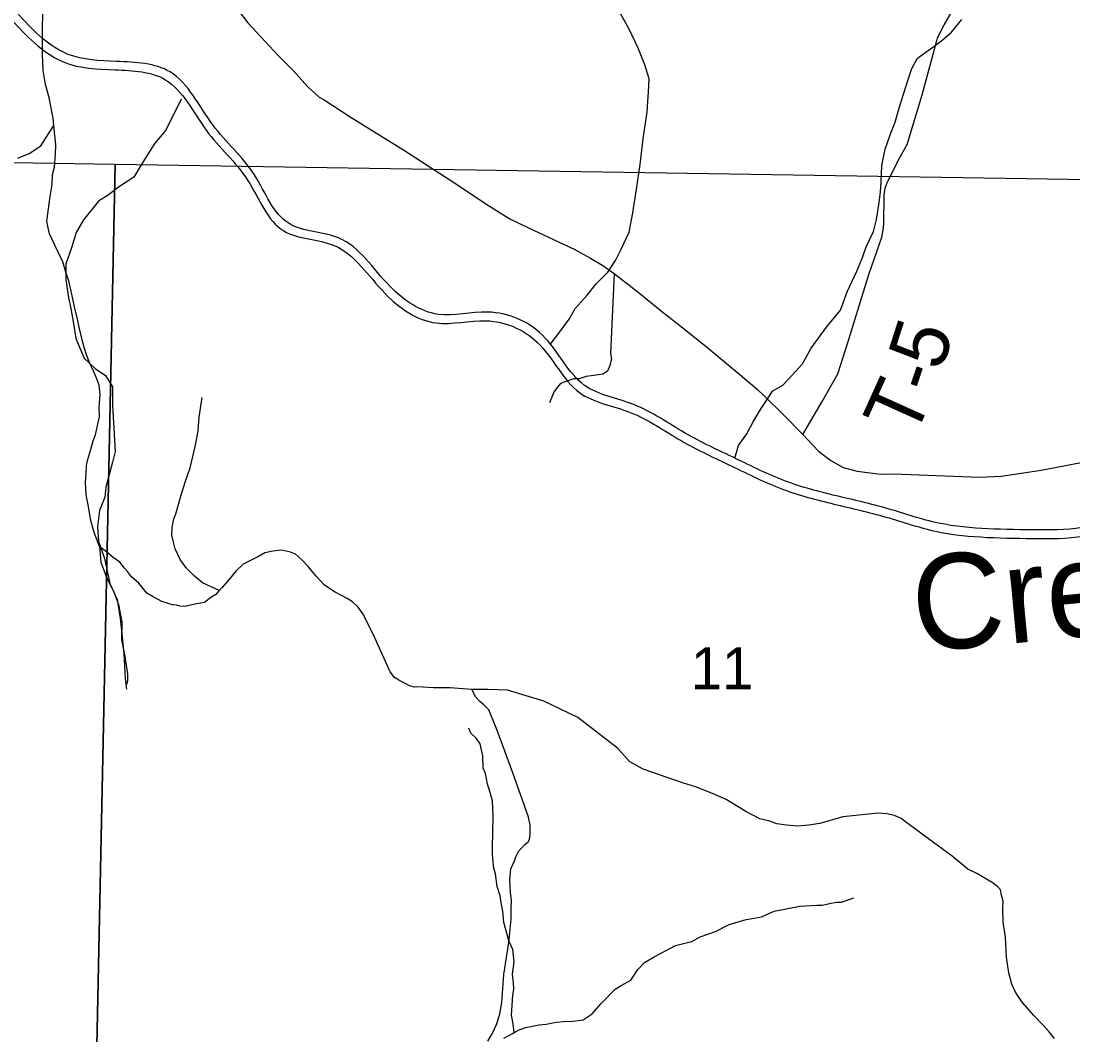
# Model space of a CAD drawing. Extents: x 0 to 191, y 0 to 55.
# Drawn here: x 148.459 to 148.983, y 21.04 to 21.545 of the extents above; entities that cross this region are included whole.
import ezdxf

# ---------------------------------------------------------------- set-up
doc = ezdxf.new("R2010")
doc.units = 0
for name, color, linetype in [('GM_X_Corporation', 7, 'Continuous'), ('GM_X_County_Road', 7, 'Continuous'), ('GM_X_Minor_River', 7, 'Continuous'), ('GM_X_Minor_River_Text', 7, 'Continuous'), ('GM_X_Section_Text', 7, 'Continuous'), ('GM_X_State_Route', 7, 'Continuous'), ('GM_X_Township_Road', 7, 'Continuous'), ('GM_X_Township_Road_Text', 7, 'Continuous')]:
    doc.layers.add(name, color=color, linetype=linetype)

msp = doc.modelspace()

# ---------------------------------------------------------------- linework, layer by layer
at = {"layer": 'GM_X_Corporation'}
for points in [[(147.99507, 21.48227), (148.5062, 21.47402), (148.49568, 20.96286), (147.98775, 20.97285)], [(148.5062, 21.47402), (149.01279, 21.46609), (149.00494, 20.95364), (148.49568, 20.96286)]]:
    msp.add_lwpolyline(points, close=True, dxfattribs=at)
at = {"layer": 'GM_X_County_Road'}
for points in [[(148.52014, 21.59216), (148.52489, 21.59173), (148.52993, 21.59108), (148.5341, 21.58998), (148.53925, 21.58636), (148.54605, 21.5789), (148.57232, 21.5444), (148.58739, 21.52813), (148.59474, 21.52078), (148.60242, 21.51234), (148.6079, 21.5074), (148.61031, 21.50598), (148.62325, 21.49764), (148.65045, 21.48086), (148.67633, 21.46397), (148.69092, 21.45421), (148.70287, 21.44676), (148.71219, 21.44226), (148.73489, 21.43162), (148.74301, 21.42713), (148.74915, 21.42351), (148.75474, 21.41945)], [(148.69184, 21.03707), (148.6942, 21.04112), (148.69617, 21.04535), (148.69793, 21.05052), (148.69892, 21.05625), (148.69987, 21.07032), (148.70197, 21.08405), (148.70244, 21.08767), (148.70306, 21.09282), (148.7035, 21.09777), (148.70355, 21.10289), (148.70362, 21.10726), (148.70314, 21.11105), (148.70279, 21.11731), (148.7034, 21.12283), (148.70519, 21.12687), (148.70589, 21.12897), (148.70733, 21.13186), (148.70825, 21.13283), (148.71047, 21.13517), (148.71195, 21.13635), (148.71268, 21.13751), (148.71298, 21.14037), (148.71305, 21.14473), (148.71219, 21.1487), (148.7044, 21.17071), (148.69642, 21.19233), (148.69237, 21.2021), (148.68984, 21.20469), (148.68789, 21.20635), (148.68594, 21.20838), (148.68394, 21.21232), (148.67311, 21.21316), (148.66477, 21.21313), (148.65945, 21.21337), (148.6566, 21.21367), (148.65528, 21.21345), (148.6528, 21.21414), (148.65164, 21.21468), (148.64972, 21.21577), (148.6476, 21.21685), (148.64548, 21.21831), (148.64332, 21.2211), (148.63566, 21.23799), (148.63045, 21.24848), (148.63005, 21.24923), (148.62847, 21.25166), (148.62729, 21.25333), (148.62456, 21.25592), (148.62186, 21.25756), (148.61551, 21.26099), (148.6103, 21.26446), (148.6064, 21.26872), (148.60247, 21.27356), (148.59936, 21.2767), (148.5976, 21.27836), (148.59605, 21.27965), (148.59356, 21.28072), (148.58917, 21.28175), (148.58482, 21.28125), (148.58086, 21.28038), (148.57769, 21.27859), (148.57001, 21.27478), (148.56631, 21.27126), (148.56264, 21.26679), (148.55933, 21.26291), (148.55812, 21.26154), (148.55638, 21.2596), (148.55396, 21.25802), (148.5508, 21.25565), (148.5459, 21.25476), (148.54099, 21.25368), (148.53853, 21.2538), (148.53681, 21.25433), (148.5349, 21.25446), (148.53261, 21.25516), (148.52955, 21.25603), (148.52743, 21.2573), (148.52513, 21.25838), (148.52205, 21.2602), (148.51813, 21.26521), (148.51448, 21.26847), (148.51246, 21.27107), (148.51093, 21.2727), (148.50853, 21.27567), (148.50526, 21.27798), (148.5021, 21.28067), (148.49845, 21.28355), (148.49576, 21.29056), (148.49422, 21.29641), (148.49278, 21.30428), (148.49186, 21.30927), (148.49157, 21.31534), (148.49186, 21.31991), (148.49198, 21.3239), (148.49251, 21.32638), (148.49394, 21.33135), (148.49538, 21.33612), (148.49646, 21.33918), (148.49752, 21.34376), (148.49839, 21.34815), (148.49831, 21.35271), (148.49883, 21.35915), (148.49835, 21.36395), (148.4972, 21.36702), (148.49542, 21.37086), (148.49345, 21.37513), (148.49192, 21.37893), (148.49076, 21.38257), (148.48976, 21.38646), (148.48852, 21.39204), (148.48728, 21.39743), (148.48601, 21.40284), (148.48476, 21.40928), (148.48312, 21.4159), (148.48171, 21.42025), (148.4802, 21.42533), (148.47791, 21.43007), (148.47625, 21.43362), (148.47483, 21.43639), (148.47356, 21.43932), (148.47285, 21.44232), (148.4723, 21.44564), (148.47285, 21.45062), (148.47388, 21.45789), (148.47483, 21.4639), (148.47514, 21.46877), (148.47609, 21.47243), (148.47648, 21.47887), (148.47678, 21.48363), (148.47577, 21.49322)], [(148.75474, 21.41945), (148.76681, 21.41024), (148.77843, 21.40081), (148.78983, 21.39181), (148.80168, 21.38238), (148.81166, 21.37394), (148.81736, 21.36922), (148.82624, 21.36166), (148.82986, 21.35826), (148.83907, 21.34916), (148.84872, 21.33929)], [(148.84872, 21.33929), (148.85662, 21.33095), (148.86265, 21.32635), (148.86879, 21.32284), (148.87581, 21.32097), (148.88744, 21.31955), (148.89369, 21.31966), (148.93678, 21.31801), (148.94764, 21.31856), (148.96749, 21.32152), (148.99096, 21.32602), (149.00489, 21.33128), (149.01509, 21.33621), (149.03296, 21.34576), (149.04371, 21.35135), (149.05828, 21.36134)]]:
    msp.add_lwpolyline(points, dxfattribs=at)
at = {"layer": 'GM_X_Minor_River'}
for points in [[(148.72298, 21.38418), (148.72768, 21.3905), (148.73232, 21.39684), (148.73546, 21.40201), (148.74142, 21.40874), (148.74588, 21.41431), (148.75166, 21.4201), (148.75555, 21.42604), (148.75831, 21.43159), (148.76235, 21.44019), (148.7641, 21.44972), (148.76601, 21.46152), (148.76772, 21.4739), (148.76924, 21.48665), (148.77131, 21.49998), (148.77192, 21.51005), (148.77221, 21.51652), (148.77002, 21.52352), (148.76669, 21.53183), (148.7622, 21.54127), (148.75461, 21.55503)], [(148.81491, 21.32755), (148.81669, 21.3338), (148.82096, 21.33956), (148.82409, 21.34568), (148.82797, 21.3522), (148.8339, 21.36102), (148.83877, 21.36394), (148.84343, 21.36894), (148.84865, 21.37452), (148.85289, 21.38237), (148.86049, 21.39274), (148.86756, 21.4012), (148.87083, 21.41036), (148.8756, 21.42069), (148.87817, 21.42661), (148.88053, 21.43311), (148.88402, 21.44037), (148.88544, 21.44647), (148.88684, 21.45485), (148.88751, 21.46018), (148.88782, 21.46513), (148.88808, 21.4733), (148.88985, 21.48149), (148.89276, 21.48989), (148.89477, 21.49486), (148.89657, 21.50135), (148.89873, 21.5084), (148.90127, 21.51623), (148.90308, 21.52158), (148.90585, 21.52674), (148.9124, 21.5314), (148.91783, 21.53546), (148.92288, 21.53971), (148.92789, 21.54605)], [(148.53915, 21.50633), (148.5315, 21.49092), (148.52611, 21.48439), (148.52259, 21.47902), (148.5187, 21.47289), (148.51557, 21.46752), (148.50788, 21.46248), (148.50283, 21.45861), (148.49795, 21.4555), (148.49052, 21.44627), (148.48683, 21.43995), (148.48448, 21.43232), (148.48176, 21.4243), (148.48168, 21.41651), (148.48295, 21.40741), (148.48416, 21.40211), (148.4856, 21.39453), (148.48665, 21.38713), (148.49077, 21.37731), (148.49633, 21.37226), (148.50149, 21.36872), (148.50498, 21.36307), (148.50493, 21.35376), (148.5057, 21.33952), (148.50621, 21.33079), (148.50496, 21.32545), (148.50155, 21.31305), (148.50105, 21.30811), (148.4985, 21.30142), (148.49748, 21.29343), (148.49797, 21.28602), (148.50093, 21.27751), (148.50357, 21.26501), (148.50728, 21.25708), (148.50875, 21.2476), (148.5094, 21.24172), (148.51051, 21.23015), (148.51098, 21.22408), (148.51127, 21.21762), (148.51191, 21.2125)], [(148.70417, 21.04084), (148.70496, 21.04135), (148.70452, 21.04571), (148.7037, 21.05007), (148.70431, 21.05996), (148.70484, 21.06282), (148.7046, 21.06624), (148.70416, 21.07041), (148.70502, 21.0765), (148.70436, 21.08276), (148.7024, 21.0871), (148.70101, 21.09203), (148.69981, 21.09619), (148.69935, 21.10188), (148.69853, 21.10605), (148.6981, 21.10947), (148.69652, 21.11419), (148.69567, 21.12045), (148.69487, 21.12329), (148.69443, 21.12784), (148.69419, 21.13107), (148.69415, 21.13373), (148.69443, 21.14095), (148.6945, 21.14894), (148.6942, 21.15672), (148.6926, 21.16259), (148.6918, 21.16505), (148.69078, 21.17035), (148.68961, 21.173), (148.68933, 21.17926), (148.6881, 21.18513), (148.68617, 21.18777), (148.68348, 21.19058), (148.6825, 21.19304)], [(148.75536, 21.06296), (148.75837, 21.06471), (148.76306, 21.06743), (148.76657, 21.0728), (148.76993, 21.07627), (148.77481, 21.079), (148.78532, 21.08466), (148.79004, 21.08586), (148.79343, 21.08667), (148.79756, 21.08901), (148.80528, 21.09177), (148.81204, 21.0951), (148.82052, 21.09769), (148.82448, 21.09831), (148.82826, 21.09894), (148.83446, 21.10187), (148.84729, 21.10433), (148.8558, 21.10483), (148.85845, 21.10487), (148.86203, 21.10568), (148.86562, 21.1063), (148.86808, 21.10633), (148.8709, 21.10732), (148.8741, 21.10851)], [(148.6999, 21.03862), (148.70478, 21.04116), (148.70741, 21.04271), (148.71079, 21.0439), (148.71721, 21.04513), (148.72099, 21.04556), (148.72589, 21.04658), (148.72948, 21.04682), (148.73421, 21.04708), (148.73931, 21.04772), (148.74381, 21.05063), (148.74828, 21.05583), (148.75536, 21.06296)]]:
    msp.add_lwpolyline(points, dxfattribs=at)
for points in [[(147.57106, 21.67041), (147.59351, 21.65617), (147.61917, 21.64989), (147.64452, 21.63355), (147.66965, 21.62233), (147.69556, 21.60713), (147.72092, 21.58964), (147.74741, 21.57292), (147.77115, 21.59853), (147.76791, 21.57325), (147.79344, 21.55805), (147.81899, 21.54094), (147.84519, 21.5377), (147.87047, 21.5318), (147.89584, 21.51317), (147.92096, 21.53043), (147.94618, 21.53193), (147.97166, 21.55279), (147.99657, 21.5727), (148.01002, 21.54735), (148.03518, 21.5591), (148.05037, 21.58483), (148.07608, 21.59905), (148.10468, 21.60664), (148.13042, 21.61574), (148.15673, 21.62483), (148.18248, 21.63412), (148.20746, 21.64283), (148.23281, 21.65438), (148.25831, 21.64316), (148.28353, 21.6456), (148.30881, 21.63951), (148.33389, 21.63492), (148.35665, 21.60982), (148.38199, 21.59518), (148.40764, 21.59042), (148.43282, 21.57084), (148.45596, 21.5446), (148.48115, 21.52464), (148.50622, 21.52101), (148.5313, 21.51605), (148.55159, 21.49093), (148.57226, 21.46601), (148.59027, 21.44069), (148.61537, 21.43345), (148.64058, 21.40969), (148.66611, 21.39486), (148.69115, 21.39598), (148.71646, 21.38532), (148.73751, 21.36021), (148.76281, 21.35031), (148.78815, 21.33624), (148.81347, 21.3235), (148.8386, 21.31208), (148.86427, 21.30466), (148.89012, 21.29818), (148.91559, 21.29094), (148.94066, 21.28807), (148.96647, 21.28748), (148.99169, 21.28936), (149.01687, 21.29882), (149.04205, 21.30677), (149.06693, 21.31374)], [(147.57106, 21.67041), (147.59351, 21.65617), (147.61917, 21.64989), (147.64452, 21.63355), (147.66965, 21.62233), (147.69556, 21.60713), (147.72092, 21.58964), (147.74741, 21.57292), (147.77115, 21.59853), (147.76791, 21.57325), (147.79344, 21.55805), (147.81899, 21.54094), (147.84519, 21.5377), (147.87047, 21.5318), (147.89584, 21.51317), (147.92096, 21.53043), (147.94618, 21.53193), (147.97166, 21.55279), (147.99657, 21.5727), (148.01002, 21.54735), (148.03518, 21.5591), (148.05037, 21.58483), (148.07608, 21.59905), (148.10468, 21.60664), (148.13042, 21.61574), (148.15673, 21.62483), (148.18248, 21.63412), (148.20746, 21.64283), (148.23281, 21.65438), (148.25831, 21.64316), (148.28353, 21.6456), (148.30881, 21.63951), (148.33389, 21.63492), (148.35665, 21.60982), (148.38199, 21.59518), (148.40764, 21.59042), (148.43282, 21.57084), (148.45596, 21.5446), (148.48115, 21.52464), (148.50622, 21.52101), (148.5313, 21.51605), (148.55159, 21.49093), (148.57226, 21.46601), (148.59027, 21.44069), (148.61537, 21.43345), (148.64058, 21.40969), (148.66611, 21.39486), (148.69115, 21.39598), (148.71646, 21.38532), (148.73751, 21.36021), (148.76281, 21.35031), (148.78815, 21.33624), (148.81347, 21.3235), (148.8386, 21.31208), (148.86427, 21.30466), (148.89012, 21.29818), (148.91559, 21.29094), (148.94066, 21.28807), (148.96647, 21.28748), (148.99169, 21.28936), (149.01687, 21.29882), (149.04205, 21.30677), (149.06705, 21.31377)], [(149.05968, 21.31692), (149.04083, 21.31085), (149.01547, 21.30285), (148.99077, 21.29356), (148.96636, 21.29174), (148.94095, 21.29233), (148.91642, 21.29514), (148.89122, 21.3023), (148.86538, 21.30877), (148.84008, 21.31609), (148.81531, 21.32734), (148.79014, 21.34001), (148.76463, 21.35418), (148.74007, 21.36378), (148.71906, 21.38885), (148.69192, 21.40028), (148.66717, 21.39917), (148.64314, 21.41313), (148.61754, 21.43726), (148.59288, 21.44437), (148.57564, 21.46861), (148.55489, 21.49363), (148.53364, 21.51993), (148.50694, 21.52521), (148.48289, 21.52869), (148.45891, 21.5477), (148.43575, 21.57396), (148.40943, 21.59442), (148.38348, 21.59924), (148.35936, 21.61318), (148.33608, 21.63886), (148.3097, 21.64368), (148.28383, 21.64991), (148.25901, 21.64751), (148.23278, 21.65905), (148.20587, 21.64678), (148.18105, 21.63813), (148.15531, 21.62885), (148.12901, 21.61976), (148.10342, 21.61072), (148.07448, 21.60303), (148.04729, 21.588), (148.03218, 21.5624), (148.01189, 21.55293), (147.99792, 21.57924), (147.96898, 21.5561), (147.94455, 21.5361), (147.91952, 21.53461), (147.89592, 21.5184), (147.87229, 21.53575), (147.84594, 21.5419), (147.82052, 21.54505), (147.79572, 21.56165), (147.77249, 21.57548), (147.77706, 21.61118), (147.7467, 21.57842), (147.72327, 21.5932), (147.69785, 21.61072), (147.6716, 21.62612), (147.64656, 21.6373), (147.62088, 21.65386), (147.5952, 21.66014), (147.57469, 21.67316)]]:
    msp.add_spline(points, degree=3, dxfattribs=at)
at = {"layer": 'GM_X_State_Route'}
for points in [[(148.52014, 21.59216), (148.52489, 21.59173), (148.52993, 21.59108), (148.5341, 21.58998), (148.53925, 21.58636), (148.54605, 21.5789), (148.57232, 21.5444), (148.58739, 21.52813), (148.59474, 21.52078), (148.60242, 21.51234), (148.6079, 21.5074), (148.61031, 21.50598), (148.62325, 21.49764), (148.65045, 21.48086), (148.67633, 21.46397), (148.69092, 21.45421), (148.70287, 21.44676), (148.71219, 21.44226), (148.73489, 21.43162), (148.74301, 21.42713), (148.74915, 21.42351), (148.75474, 21.41945)], [(148.47359, 21.50619), (148.47351, 21.50661), (148.47151, 21.51371), (148.47049, 21.52067), (148.47005, 21.52879), (148.47023, 21.56186), (148.47107, 21.56947), (148.47322, 21.57805), (148.47641, 21.58406)], [(148.45775, 21.47702), (148.46352, 21.47935), (148.46918, 21.48318), (148.47577, 21.49322), (148.47544, 21.49694), (148.47359, 21.50619)], [(148.75474, 21.41945), (148.76681, 21.41024), (148.77843, 21.40081), (148.78983, 21.39181), (148.80168, 21.38238), (148.81166, 21.37394), (148.81736, 21.36922), (148.82624, 21.36166), (148.82986, 21.35826), (148.83907, 21.34916), (148.84872, 21.33929)], [(148.84872, 21.33929), (148.85662, 21.33095), (148.86265, 21.32635), (148.86879, 21.32284), (148.87581, 21.32097), (148.88744, 21.31955), (148.89369, 21.31966), (148.93678, 21.31801), (148.94764, 21.31856), (148.96749, 21.32152), (148.99096, 21.32602), (149.00489, 21.33128), (149.01509, 21.33621), (149.03296, 21.34576), (149.04371, 21.35135), (149.05828, 21.36134)]]:
    msp.add_lwpolyline(points, dxfattribs=at)
at = {"layer": 'GM_X_Township_Road'}
for points in [[(148.84872, 21.33929), (148.85846, 21.35574), (148.86619, 21.36956), (148.87141, 21.38562), (148.88164, 21.41906), (148.88815, 21.4376), (148.88885, 21.44104), (148.88917, 21.44427), (148.8893, 21.45853), (148.88963, 21.461), (148.88999, 21.46253), (148.89089, 21.4652), (148.89713, 21.47729), (148.90081, 21.48381), (148.90816, 21.50846), (148.91528, 21.535), (148.91582, 21.53691), (148.91912, 21.54343), (148.93203, 21.56532)], [(148.75474, 21.41945), (148.75297, 21.37969), (148.7534, 21.37686), (148.75305, 21.37514), (148.7527, 21.37361), (148.75142, 21.37093), (148.74916, 21.36937), (148.74708, 21.36895), (148.74083, 21.36827), (148.73743, 21.36707), (148.73477, 21.36702), (148.73137, 21.36582), (148.72967, 21.36541), (148.72797, 21.36462), (148.72649, 21.36269), (148.72482, 21.36038), (148.72409, 21.35866), (148.72264, 21.35502)], [(148.55812, 21.26154), (148.54976, 21.26539), (148.54573, 21.26877), (148.5417, 21.27291), (148.53862, 21.27706), (148.5361, 21.28235), (148.53531, 21.28558), (148.53451, 21.28918), (148.53466, 21.29298), (148.53557, 21.29736), (148.53649, 21.29984), (148.53924, 21.30974), (148.54137, 21.31604), (148.54367, 21.32271), (148.54494, 21.32842), (148.54621, 21.33394), (148.54765, 21.34118), (148.54815, 21.34802), (148.54957, 21.35773)], [(148.49845, 21.28355), (148.49912, 21.27567), (148.5021, 21.2678), (148.50545, 21.26118), (148.50795, 21.25455), (148.50958, 21.24582), (148.5095, 21.237), (148.51116, 21.22866), (148.51246, 21.22014), (148.51235, 21.2166), (148.51198, 21.21481)], [(148.97413, 21.03839), (148.97141, 21.04176), (148.96831, 21.04513), (148.96405, 21.04961), (148.95804, 21.05654), (148.95472, 21.06142), (148.95294, 21.06537), (148.95132, 21.07104), (148.95023, 21.07882), (148.94967, 21.08888), (148.94859, 21.09627), (148.94847, 21.10311), (148.94859, 21.10672), (148.94778, 21.10975), (148.94716, 21.1124), (148.9458, 21.11408), (148.94311, 21.11613), (148.93543, 21.12055), (148.93102, 21.12275), (148.92311, 21.12926), (148.91137, 21.13779), (148.89924, 21.14688), (148.8977, 21.148), (148.89444, 21.14946), (148.89063, 21.15034), (148.88625, 21.15064), (148.88151, 21.15018), (148.86862, 21.1488), (148.85728, 21.14556), (148.85178, 21.1447), (148.84609, 21.14422), (148.84057, 21.14469), (148.83581, 21.14536), (148.83237, 21.14663), (148.82741, 21.14787), (148.82031, 21.15155), (148.81052, 21.15746), (148.80382, 21.16037), (148.7954, 21.16383), (148.7889, 21.16581), (148.76921, 21.17249), (148.76269, 21.17617), (148.75649, 21.18309), (148.73665, 21.19831), (148.71978, 21.20637), (148.70164, 21.21194), (148.69194, 21.21234), (148.68394, 21.21232)]]:
    msp.add_lwpolyline(points, dxfattribs=at)

# ---------------------------------------------------------------- texts
at = {"layer": 'GM_X_Minor_River_Text'}
msp.add_text('Creek', height=0.047347, rotation=5.3748, dxfattribs=at).set_placement((148.90534, 21.2307))
at = {"layer": 'GM_X_Section_Text'}
msp.add_text('11', height=0.020928, rotation=0, dxfattribs=at).set_placement((148.79296, 21.21237))
at = {"layer": 'GM_X_Township_Road_Text'}
for s, rotation, p in [('5', 72.2049, (148.91777, 21.3703)), ('-', 71.342, (148.91389, 21.35881)), ('T', 65.7085, (148.90405, 21.33665))]:
    msp.add_text(s, height=0.02841, rotation=rotation, dxfattribs=at).set_placement(p)

doc.saveas('drawing.dxf')
